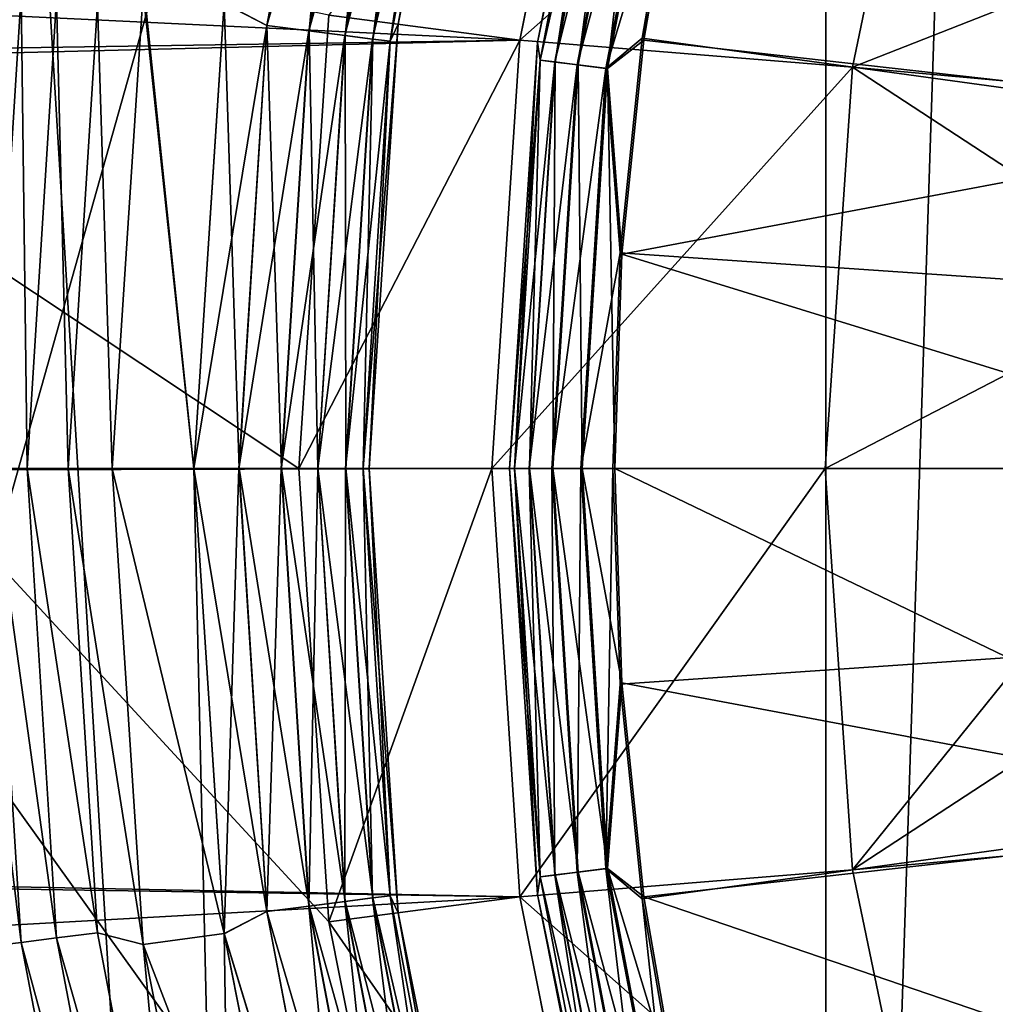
# Model space of a CAD drawing. Header units: millimetres. Extents: x -100 to 100, y -64 to 136.
# Tile 417 of 530: x -10.7 to -7.92, y 66.47 to 69.28. Entities that reach past the tile are written whole.
import ezdxf

# ---------------------------------------------------------------- set-up
doc = ezdxf.new("R2010")
doc.units = ezdxf.units.MM
doc.header["$LTSCALE"] = 159.143519
for name, color, linetype in [('275', 7, 'CONTINUOUS'), ('277', 7, 'CONTINUOUS'), ('278', 7, 'CONTINUOUS'), ('279', 7, 'CONTINUOUS'), ('286', 7, 'CONTINUOUS'), ('287', 7, 'CONTINUOUS'), ('288', 7, 'CONTINUOUS'), ('291', 7, 'CONTINUOUS'), ('292', 7, 'CONTINUOUS'), ('371', 7, 'CONTINUOUS'), ('375', 7, 'CONTINUOUS'), ('376', 7, 'CONTINUOUS'), ('380', 7, 'CONTINUOUS'), ('387', 7, 'CONTINUOUS'), ('388', 7, 'CONTINUOUS'), ('389', 7, 'CONTINUOUS'), ('390', 7, 'CONTINUOUS'), ('391', 7, 'CONTINUOUS'), ('392', 7, 'CONTINUOUS'), ('407', 7, 'CONTINUOUS'), ('412', 7, 'CONTINUOUS'), ('413', 7, 'CONTINUOUS'), ('418', 7, 'CONTINUOUS'), ('419', 7, 'CONTINUOUS'), ('446', 7, 'CONTINUOUS'), ('447', 7, 'CONTINUOUS'), ('448', 7, 'CONTINUOUS'), ('451', 7, 'CONTINUOUS'), ('452', 7, 'CONTINUOUS'), ('460', 7, 'CONTINUOUS'), ('461', 7, 'CONTINUOUS'), ('462', 7, 'CONTINUOUS'), ('463', 7, 'CONTINUOUS')]:
    doc.layers.add(name, color=color, linetype=linetype)

msp = doc.modelspace()

# ---------------------------------------------------------------- linework, layer by layer
at = {"layer": '275', "color": 7, "linetype": 'CONTINUOUS', "true_color": 0xffe664}
for points in [[(-12.7593, 66.0997, 28.2), (-8.0253, 57.9003, 28.2), (-12.7593, 69.9003, 28.2), (-12.7593, 66.0997, 28.2)], [(-12.7593, 69.9003, 28.2), (-8.0253, 57.9003, 28.2), (-9.5626, 65.4376, 28.2), (-12.7593, 69.9003, 28.2)], [(-9.9, 68, 28.2), (-12.7593, 69.9003, 28.2), (-9.8153, 66.7077, 28.2), (-9.9, 68, 28.2)], [(-12.7593, 69.9003, 28.2), (-9.9, 68, 28.2), (-9.8153, 69.2923, 28.2), (-12.7593, 69.9003, 28.2)], [(-9.8153, 66.7077, 28.2), (-12.7593, 69.9003, 28.2), (-9.5626, 65.4376, 28.2), (-9.8153, 66.7077, 28.2)]]:
    msp.add_3dface(points, dxfattribs=at)
at = {"layer": '277', "color": 7, "linetype": 'CONTINUOUS', "true_color": 0xffe664}
for points in [[(-9.0314, 70.42, 26.2), (-9.8153, 69.2923, 26.2), (-9.27, 69.2204, 26.2), (-9.0314, 70.42, 26.2)], [(-9.8153, 69.2923, 26.2), (-9.9, 68, 26.2), (-9.27, 69.2204, 26.2), (-9.8153, 69.2923, 26.2)], [(-9.9, 68, 26.2), (-9.35, 68, 26.2), (-9.27, 69.2204, 26.2), (-9.9, 68, 26.2)], [(-9.9, 68, 26.2), (-9.8153, 66.7077, 26.2), (-9.35, 68, 26.2), (-9.9, 68, 26.2)], [(-9.35, 68, 26.2), (-9.8153, 66.7077, 26.2), (-9.27, 66.7796, 26.2), (-9.35, 68, 26.2)], [(-9.27, 66.7796, 26.2), (-9.8153, 66.7077, 26.2), (-9.0314, 65.58, 26.2), (-9.27, 66.7796, 26.2)], [(-9.8153, 66.7077, 26.2), (-9.5626, 65.4376, 26.2), (-9.0314, 65.58, 26.2), (-9.8153, 66.7077, 26.2)]]:
    msp.add_3dface(points, dxfattribs=at)
at = {"layer": '278', "color": 7, "linetype": 'CONTINUOUS', "true_color": 0xffe664}
for points in [[(-9.8153, 69.2923, 28.2), (-9.9, 68, 28.2), (-9.8153, 69.2923, 26.2), (-9.8153, 69.2923, 28.2)], [(-9.9, 68, 28.2), (-9.9, 68, 26.2), (-9.8153, 69.2923, 26.2), (-9.9, 68, 28.2)]]:
    msp.add_3dface(points, dxfattribs=at)
at = {"layer": '279', "color": 7, "linetype": 'CONTINUOUS', "true_color": 0xffe664}
for points in [[(-9.9, 68, 28.2), (-9.8153, 66.7077, 28.2), (-9.9, 68, 26.2), (-9.9, 68, 28.2)], [(-9.9, 68, 26.2), (-9.8153, 66.7077, 28.2), (-9.8153, 66.7077, 26.2), (-9.9, 68, 26.2)], [(-9.8153, 66.7077, 28.2), (-9.5626, 65.4376, 28.2), (-9.8153, 66.7077, 26.2), (-9.8153, 66.7077, 28.2)], [(-9.5626, 65.4376, 28.2), (-9.5626, 65.4376, 26.2), (-9.8153, 66.7077, 26.2), (-9.5626, 65.4376, 28.2)]]:
    msp.add_3dface(points, dxfattribs=at)
at = {"layer": '286', "color": 7, "linetype": 'CONTINUOUS', "true_color": 0xaaaaaa}
for points in [[(-9.0314, 70.42, 59.2), (-9.0314, 70.4199, 36.7427), (-9.27, 69.2205, 59.2), (-9.0314, 70.42, 59.2)], [(-9.0314, 70.4199, 36.7427), (-9.27, 69.2204, 36.7427), (-9.27, 69.2205, 59.2), (-9.0314, 70.4199, 36.7427)], [(-9.27, 69.2204, 36.7427), (-9.35, 68, 36.7427), (-9.27, 69.2205, 59.2), (-9.27, 69.2204, 36.7427)], [(-9.27, 69.2205, 59.2), (-9.35, 68, 36.7427), (-9.35, 68, 59.2), (-9.27, 69.2205, 59.2)]]:
    msp.add_3dface(points, dxfattribs=at)
at = {"layer": '287', "color": 7, "linetype": 'CONTINUOUS', "true_color": 0xaaaaaa}
for points in [[(-9.0314, 70.42, 59.2), (-9.27, 69.2205, 59.2), (-8.0885, 70.2664, 59.2), (-9.0314, 70.42, 59.2)], [(-8.0885, 70.2664, 59.2), (-9.27, 69.2205, 59.2), (-8.3218, 69.1438, 59.2), (-8.0885, 70.2664, 59.2)], [(-9.27, 69.2205, 59.2), (-9.35, 68, 59.2), (-8.3218, 69.1438, 59.2), (-9.27, 69.2205, 59.2)], [(-9.35, 68, 59.2), (-8.4, 68, 59.2), (-8.3218, 69.1438, 59.2), (-9.35, 68, 59.2)], [(-9.35, 68, 59.2), (-9.27, 66.7795, 59.2), (-8.4, 68, 59.2), (-9.35, 68, 59.2)], [(-8.4, 68, 59.2), (-9.27, 66.7795, 59.2), (-8.3218, 66.8562, 59.2), (-8.4, 68, 59.2)], [(-8.3218, 66.8562, 59.2), (-9.27, 66.7795, 59.2), (-8.0885, 65.7336, 59.2), (-8.3218, 66.8562, 59.2)], [(-9.27, 66.7795, 59.2), (-9.0314, 65.58, 59.2), (-8.0885, 65.7336, 59.2), (-9.27, 66.7795, 59.2)]]:
    msp.add_3dface(points, dxfattribs=at)
at = {"layer": '288', "color": 7, "linetype": 'CONTINUOUS', "true_color": 0xaaaaaa}
for points in [[(-9.35, 68, 59.2), (-9.35, 68, 36.7427), (-9.27, 66.7796, 36.7427), (-9.35, 68, 59.2)], [(-9.27, 66.7795, 59.2), (-9.35, 68, 59.2), (-9.27, 66.7796, 36.7427), (-9.27, 66.7795, 59.2)], [(-9.0314, 65.5801, 36.7427), (-9.27, 66.7795, 59.2), (-9.27, 66.7796, 36.7427), (-9.0314, 65.5801, 36.7427)], [(-9.0314, 65.58, 59.2), (-9.27, 66.7795, 59.2), (-9.0314, 65.5801, 36.7427), (-9.0314, 65.58, 59.2)]]:
    msp.add_3dface(points, dxfattribs=at)
at = {"layer": '291', "color": 7, "linetype": 'CONTINUOUS', "true_color": 0xaaaaaa}
for points in [[(-8.4, 68, 59.2), (-8.3218, 66.8562, 59.2), (-7.4, 68, 58.2), (-8.4, 68, 59.2)], [(-7.4, 68, 58.2), (-8.3218, 66.8562, 59.2), (-7.3811, 67.4722, 58.2), (-7.4, 68, 58.2)], [(-8.3218, 66.8562, 59.2), (-7.3247, 66.9468, 58.2), (-7.3811, 67.4722, 58.2), (-8.3218, 66.8562, 59.2)], [(-8.3218, 66.8562, 59.2), (-8.0885, 65.7336, 59.2), (-7.3247, 66.9468, 58.2), (-8.3218, 66.8562, 59.2)], [(-8.0885, 65.7336, 59.2), (-7.2309, 66.4271, 58.2), (-7.3247, 66.9468, 58.2), (-8.0885, 65.7336, 59.2)]]:
    msp.add_3dface(points, dxfattribs=at)
at = {"layer": '292', "color": 7, "linetype": 'CONTINUOUS', "true_color": 0xaaaaaa}
for points in [[(-8.0885, 70.2664, 59.2), (-8.3218, 69.1438, 59.2), (-7.2309, 69.5729, 58.2), (-8.0885, 70.2664, 59.2)], [(-8.3218, 69.1438, 59.2), (-7.3247, 69.0532, 58.2), (-7.2309, 69.5729, 58.2), (-8.3218, 69.1438, 59.2)], [(-8.3218, 69.1438, 59.2), (-8.4, 68, 59.2), (-7.3811, 68.5278, 58.2), (-8.3218, 69.1438, 59.2)], [(-8.3218, 69.1438, 59.2), (-7.3811, 68.5278, 58.2), (-7.3247, 69.0532, 58.2), (-8.3218, 69.1438, 59.2)], [(-8.4, 68, 59.2), (-7.4, 68, 58.2), (-7.3811, 68.5278, 58.2), (-8.4, 68, 59.2)]]:
    msp.add_3dface(points, dxfattribs=at)
at = {"layer": '371', "color": 7, "linetype": 'CONTINUOUS', "true_color": 0x323232}
for points in [[(-10.4324, 68, 39.7), (-10.3439, 69.3564, 39.7), (-10.2, 68, 39.7), (-10.4324, 68, 39.7)], [(-10.2, 68, 39.7), (-10.3439, 69.3564, 39.7), (-10.1135, 69.3255, 39.7), (-10.2, 68, 39.7)], [(-10.3439, 66.6436, 39.7), (-10.4324, 68, 39.7), (-10.1135, 66.6745, 39.7), (-10.3439, 66.6436, 39.7)], [(-10.1135, 66.6745, 39.7), (-10.4324, 68, 39.7), (-10.2, 68, 39.7), (-10.1135, 66.6745, 39.7)], [(-9.8538, 65.3652, 39.7), (-10.3439, 66.6436, 39.7), (-10.1135, 66.6745, 39.7), (-9.8538, 65.3652, 39.7)], [(-10.0781, 65.3044, 39.7), (-10.3439, 66.6436, 39.7), (-9.8538, 65.3652, 39.7), (-10.0781, 65.3044, 39.7)]]:
    msp.add_3dface(points, dxfattribs=at)
at = {"layer": '375', "color": 7, "linetype": 'CONTINUOUS', "true_color": 0x323232}
for points in [[(-9.995, 59.15, 47.7), (-10.9891, 75.5804, 47.7), (-10.9891, 60.4196, 47.7), (-9.995, 59.15, 47.7)], [(-10.9891, 75.5804, 47.7), (-9.995, 59.15, 47.7), (-10.2, 68, 47.7), (-10.9891, 75.5804, 47.7)], [(-10.1134, 69.3261, 47.7), (-10.9891, 75.5804, 47.7), (-10.2, 68, 47.7), (-10.1134, 69.3261, 47.7)], [(-10.2, 68, 47.7), (-9.995, 59.15, 47.7), (-10.1134, 66.6739, 47.7), (-10.2, 68, 47.7)], [(-10.1134, 66.6739, 47.7), (-9.995, 59.15, 47.7), (-9.8536, 65.3645, 47.7), (-10.1134, 66.6739, 47.7)]]:
    msp.add_3dface(points, dxfattribs=at)
at = {"layer": '376', "color": 7, "linetype": 'CONTINUOUS', "true_color": 0x323232}
for points in [[(-9.617, 69.2661, 40.2), (-9.3695, 70.5105, 40.2), (-9.617, 69.2661, 47.2), (-9.617, 69.2661, 40.2)], [(-9.617, 69.2661, 47.2), (-9.3695, 70.5105, 40.2), (-9.3695, 70.5105, 47.2), (-9.617, 69.2661, 47.2)], [(-9.7, 68, 40.2), (-9.617, 69.2661, 40.2), (-9.7, 68, 47.2), (-9.7, 68, 40.2)], [(-9.7, 68, 47.2), (-9.617, 69.2661, 40.2), (-9.617, 69.2661, 47.2), (-9.7, 68, 47.2)]]:
    msp.add_3dface(points, dxfattribs=at)
at = {"layer": '380', "color": 7, "linetype": 'CONTINUOUS', "true_color": 0x323232}
for points in [[(-9.7, 68, 40.2), (-9.7, 68, 47.2), (-9.617, 66.7339, 47.2), (-9.7, 68, 40.2)], [(-9.617, 66.7339, 40.2), (-9.7, 68, 40.2), (-9.617, 66.7339, 47.2), (-9.617, 66.7339, 40.2)], [(-9.3695, 65.4895, 40.2), (-9.617, 66.7339, 40.2), (-9.3695, 65.4895, 47.2), (-9.3695, 65.4895, 40.2)], [(-9.3695, 65.4895, 47.2), (-9.617, 66.7339, 40.2), (-9.617, 66.7339, 47.2), (-9.3695, 65.4895, 47.2)]]:
    msp.add_3dface(points, dxfattribs=at)
at = {"layer": '387', "color": 7, "linetype": 'CONTINUOUS', "true_color": 0x323232}
for points in [[(-10.777, 68, 39.8378), (-10.7714, 69.3607, 39.9359), (-10.6921, 69.3507, 39.8378), (-10.777, 68, 39.8378)], [(-10.777, 68, 39.8378), (-10.6921, 69.3507, 39.8378), (-10.675, 68, 39.7628), (-10.777, 68, 39.8378)], [(-10.675, 68, 39.7628), (-10.6921, 69.3507, 39.8378), (-10.5909, 69.3379, 39.7628), (-10.675, 68, 39.7628)], [(-10.3439, 69.3564, 39.7), (-10.4324, 68, 39.7), (-10.4742, 69.3232, 39.7159), (-10.3439, 69.3564, 39.7)], [(-10.675, 68, 39.7628), (-10.5909, 69.3379, 39.7628), (-10.5575, 68, 39.7159), (-10.675, 68, 39.7628)], [(-10.5575, 68, 39.7159), (-10.5909, 69.3379, 39.7628), (-10.4742, 69.3232, 39.7159), (-10.5575, 68, 39.7159)], [(-10.4324, 68, 39.7), (-10.5575, 68, 39.7159), (-10.4742, 69.3232, 39.7159), (-10.4324, 68, 39.7)]]:
    msp.add_3dface(points, dxfattribs=at)
at = {"layer": '388', "color": 7, "linetype": 'CONTINUOUS', "true_color": 0x323232}
for points in [[(-10.857, 68, 39.9359), (-10.777, 68, 39.8378), (-10.6921, 66.6493, 39.8378), (-10.857, 68, 39.9359)], [(-10.7714, 66.6393, 39.9359), (-10.857, 68, 39.9359), (-10.6921, 66.6493, 39.8378), (-10.7714, 66.6393, 39.9359)], [(-10.777, 68, 39.8378), (-10.675, 68, 39.7628), (-10.5909, 66.6621, 39.7628), (-10.777, 68, 39.8378)], [(-10.6921, 66.6493, 39.8378), (-10.777, 68, 39.8378), (-10.5909, 66.6621, 39.7628), (-10.6921, 66.6493, 39.8378)], [(-10.675, 68, 39.7628), (-10.5575, 68, 39.7159), (-10.4742, 66.6768, 39.7159), (-10.675, 68, 39.7628)], [(-10.5909, 66.6621, 39.7628), (-10.675, 68, 39.7628), (-10.4742, 66.6768, 39.7159), (-10.5909, 66.6621, 39.7628)], [(-10.4324, 68, 39.7), (-10.3439, 66.6436, 39.7), (-10.5575, 68, 39.7159), (-10.4324, 68, 39.7)], [(-10.5575, 68, 39.7159), (-10.3439, 66.6436, 39.7), (-10.4742, 66.6768, 39.7159), (-10.5575, 68, 39.7159)], [(-10.3397, 65.3452, 39.7628), (-10.6921, 66.6493, 39.8378), (-10.5909, 66.6621, 39.7628), (-10.3397, 65.3452, 39.7628)], [(-10.2258, 65.3745, 39.7159), (-10.5909, 66.6621, 39.7628), (-10.4742, 66.6768, 39.7159), (-10.2258, 65.3745, 39.7159)], [(-10.3397, 65.3452, 39.7628), (-10.5909, 66.6621, 39.7628), (-10.2258, 65.3745, 39.7159), (-10.3397, 65.3452, 39.7628)], [(-10.3439, 66.6436, 39.7), (-10.2258, 65.3745, 39.7159), (-10.4742, 66.6768, 39.7159), (-10.3439, 66.6436, 39.7)], [(-10.5159, 65.3, 39.9359), (-10.8163, 66.576, 40.0509), (-10.7714, 66.6393, 39.9359), (-10.5159, 65.3, 39.9359)], [(-10.4385, 65.3199, 39.8378), (-10.7714, 66.6393, 39.9359), (-10.6921, 66.6493, 39.8378), (-10.4385, 65.3199, 39.8378)], [(-10.5159, 65.3, 39.9359), (-10.7714, 66.6393, 39.9359), (-10.4385, 65.3199, 39.8378), (-10.5159, 65.3, 39.9359)], [(-10.4385, 65.3199, 39.8378), (-10.6921, 66.6493, 39.8378), (-10.3397, 65.3452, 39.7628), (-10.4385, 65.3199, 39.8378)], [(-10.3439, 66.6436, 39.7), (-10.0781, 65.3044, 39.7), (-10.2258, 65.3745, 39.7159), (-10.3439, 66.6436, 39.7)], [(-10.7, 65.8716, 40.0509), (-10.8163, 66.576, 40.0509), (-10.5159, 65.3, 39.9359), (-10.7, 65.8716, 40.0509)]]:
    msp.add_3dface(points, dxfattribs=at)
at = {"layer": '389', "color": 7, "linetype": 'CONTINUOUS', "true_color": 0x323232}
for points in [[(-10.2, 68, 47.7), (-10.1134, 66.6739, 47.7), (-10.0711, 68, 47.6831), (-10.2, 68, 47.7)], [(-10.1134, 66.6739, 47.7), (-9.9917, 66.7378, 47.6831), (-10.0711, 68, 47.6831), (-10.1134, 66.6739, 47.7)], [(-9.9917, 66.7378, 47.6831), (-9.9503, 68, 47.6332), (-10.0711, 68, 47.6831), (-9.9917, 66.7378, 47.6831)], [(-9.8719, 66.7529, 47.6332), (-9.9503, 68, 47.6332), (-9.9917, 66.7378, 47.6831), (-9.8719, 66.7529, 47.6332)], [(-9.8719, 66.7529, 47.6332), (-9.8466, 68, 47.5537), (-9.9503, 68, 47.6332), (-9.8719, 66.7529, 47.6332)], [(-9.769, 66.7659, 47.5537), (-9.8466, 68, 47.5537), (-9.8719, 66.7529, 47.6332), (-9.769, 66.7659, 47.5537)], [(-9.769, 66.7659, 47.5537), (-9.7671, 68, 47.4501), (-9.8466, 68, 47.5537), (-9.769, 66.7659, 47.5537)], [(-9.69, 66.7759, 47.4501), (-9.7671, 68, 47.4501), (-9.769, 66.7659, 47.5537), (-9.69, 66.7759, 47.4501)], [(-9.69, 66.7759, 47.4501), (-9.717, 68, 47.3294), (-9.7671, 68, 47.4501), (-9.69, 66.7759, 47.4501)], [(-9.6404, 66.7821, 47.3294), (-9.7, 68, 47.2), (-9.717, 68, 47.3294), (-9.6404, 66.7821, 47.3294)], [(-9.6404, 66.7821, 47.3294), (-9.717, 68, 47.3294), (-9.69, 66.7759, 47.4501), (-9.6404, 66.7821, 47.3294)], [(-9.617, 66.7339, 47.2), (-9.7, 68, 47.2), (-9.6404, 66.7821, 47.3294), (-9.617, 66.7339, 47.2)], [(-9.6377, 65.5255, 47.6332), (-9.769, 66.7659, 47.5537), (-9.8719, 66.7529, 47.6332), (-9.6377, 65.5255, 47.6332)], [(-9.5373, 65.5512, 47.5537), (-9.69, 66.7759, 47.4501), (-9.769, 66.7659, 47.5537), (-9.5373, 65.5512, 47.5537)], [(-9.5373, 65.5512, 47.5537), (-9.769, 66.7659, 47.5537), (-9.6377, 65.5255, 47.6332), (-9.5373, 65.5512, 47.5537)], [(-9.4602, 65.571, 47.4501), (-9.6404, 66.7821, 47.3294), (-9.69, 66.7759, 47.4501), (-9.4602, 65.571, 47.4501)], [(-9.4602, 65.571, 47.4501), (-9.69, 66.7759, 47.4501), (-9.5373, 65.5512, 47.5537), (-9.4602, 65.571, 47.4501)], [(-9.4118, 65.5835, 47.3294), (-9.617, 66.7339, 47.2), (-9.6404, 66.7821, 47.3294), (-9.4118, 65.5835, 47.3294)], [(-9.4118, 65.5835, 47.3294), (-9.6404, 66.7821, 47.3294), (-9.4602, 65.571, 47.4501), (-9.4118, 65.5835, 47.3294)], [(-10.1134, 66.6739, 47.7), (-9.7547, 65.4954, 47.6831), (-9.9917, 66.7378, 47.6831), (-10.1134, 66.6739, 47.7)], [(-9.7547, 65.4954, 47.6831), (-9.8719, 66.7529, 47.6332), (-9.9917, 66.7378, 47.6831), (-9.7547, 65.4954, 47.6831)], [(-9.6377, 65.5255, 47.6332), (-9.8719, 66.7529, 47.6332), (-9.7547, 65.4954, 47.6831), (-9.6377, 65.5255, 47.6332)], [(-9.3695, 65.4895, 47.2), (-9.617, 66.7339, 47.2), (-9.4118, 65.5835, 47.3294), (-9.3695, 65.4895, 47.2)], [(-10.1134, 66.6739, 47.7), (-9.8536, 65.3645, 47.7), (-9.7547, 65.4954, 47.6831), (-10.1134, 66.6739, 47.7)]]:
    msp.add_3dface(points, dxfattribs=at)
at = {"layer": '390', "color": 7, "linetype": 'CONTINUOUS', "true_color": 0x323232}
for points in [[(-10.1134, 69.3261, 47.7), (-9.9917, 69.2622, 47.6831), (-9.7547, 70.5046, 47.6831), (-10.1134, 69.3261, 47.7)], [(-9.9917, 69.2622, 47.6831), (-9.6377, 70.4745, 47.6332), (-9.7547, 70.5046, 47.6831), (-9.9917, 69.2622, 47.6831)], [(-9.617, 69.2661, 47.2), (-9.3695, 70.5105, 47.2), (-9.4118, 70.4165, 47.3294), (-9.617, 69.2661, 47.2)], [(-9.8719, 69.2471, 47.6332), (-9.6377, 70.4745, 47.6332), (-9.9917, 69.2622, 47.6831), (-9.8719, 69.2471, 47.6332)], [(-9.8719, 69.2471, 47.6332), (-9.5373, 70.4488, 47.5537), (-9.6377, 70.4745, 47.6332), (-9.8719, 69.2471, 47.6332)], [(-9.769, 69.2341, 47.5537), (-9.5373, 70.4488, 47.5537), (-9.8719, 69.2471, 47.6332), (-9.769, 69.2341, 47.5537)], [(-9.769, 69.2341, 47.5537), (-9.4602, 70.429, 47.4501), (-9.5373, 70.4488, 47.5537), (-9.769, 69.2341, 47.5537)], [(-9.69, 69.2241, 47.4501), (-9.4602, 70.429, 47.4501), (-9.769, 69.2341, 47.5537), (-9.69, 69.2241, 47.4501)], [(-9.69, 69.2241, 47.4501), (-9.4118, 70.4165, 47.3294), (-9.4602, 70.429, 47.4501), (-9.69, 69.2241, 47.4501)], [(-9.6404, 69.2179, 47.3294), (-9.4118, 70.4165, 47.3294), (-9.69, 69.2241, 47.4501), (-9.6404, 69.2179, 47.3294)], [(-9.6404, 69.2179, 47.3294), (-9.617, 69.2661, 47.2), (-9.4118, 70.4165, 47.3294), (-9.6404, 69.2179, 47.3294)], [(-10.1134, 69.3261, 47.7), (-10.2, 68, 47.7), (-9.9917, 69.2622, 47.6831), (-10.1134, 69.3261, 47.7)], [(-10.2, 68, 47.7), (-10.0711, 68, 47.6831), (-9.9917, 69.2622, 47.6831), (-10.2, 68, 47.7)], [(-10.0711, 68, 47.6831), (-9.8719, 69.2471, 47.6332), (-9.9917, 69.2622, 47.6831), (-10.0711, 68, 47.6831)], [(-9.7, 68, 47.2), (-9.617, 69.2661, 47.2), (-9.717, 68, 47.3294), (-9.7, 68, 47.2)], [(-9.717, 68, 47.3294), (-9.617, 69.2661, 47.2), (-9.6404, 69.2179, 47.3294), (-9.717, 68, 47.3294)], [(-10.0711, 68, 47.6831), (-9.9503, 68, 47.6332), (-9.8719, 69.2471, 47.6332), (-10.0711, 68, 47.6831)], [(-9.9503, 68, 47.6332), (-9.769, 69.2341, 47.5537), (-9.8719, 69.2471, 47.6332), (-9.9503, 68, 47.6332)], [(-9.9503, 68, 47.6332), (-9.8466, 68, 47.5537), (-9.769, 69.2341, 47.5537), (-9.9503, 68, 47.6332)], [(-9.8466, 68, 47.5537), (-9.69, 69.2241, 47.4501), (-9.769, 69.2341, 47.5537), (-9.8466, 68, 47.5537)], [(-9.8466, 68, 47.5537), (-9.7671, 68, 47.4501), (-9.69, 69.2241, 47.4501), (-9.8466, 68, 47.5537)], [(-9.7671, 68, 47.4501), (-9.6404, 69.2179, 47.3294), (-9.69, 69.2241, 47.4501), (-9.7671, 68, 47.4501)], [(-9.7671, 68, 47.4501), (-9.717, 68, 47.3294), (-9.6404, 69.2179, 47.3294), (-9.7671, 68, 47.4501)]]:
    msp.add_3dface(points, dxfattribs=at)
at = {"layer": '391', "color": 7, "linetype": 'CONTINUOUS', "true_color": 0x323232}
for points in [[(-10.1135, 66.6745, 39.7), (-10.2, 68, 39.7), (-9.9912, 66.7378, 39.717), (-10.1135, 66.6745, 39.7)], [(-9.9912, 66.7378, 39.717), (-10.2, 68, 39.7), (-10.0706, 68, 39.717), (-9.9912, 66.7378, 39.717)], [(-9.9912, 66.7378, 39.717), (-10.0706, 68, 39.717), (-9.8714, 66.7529, 39.7671), (-9.9912, 66.7378, 39.717)], [(-9.8714, 66.7529, 39.7671), (-10.0706, 68, 39.717), (-9.9499, 68, 39.7671), (-9.8714, 66.7529, 39.7671)], [(-9.8714, 66.7529, 39.7671), (-9.9499, 68, 39.7671), (-9.7686, 66.7659, 39.8466), (-9.8714, 66.7529, 39.7671)], [(-9.7686, 66.7659, 39.8466), (-9.9499, 68, 39.7671), (-9.8463, 68, 39.8466), (-9.7686, 66.7659, 39.8466)], [(-9.7686, 66.7659, 39.8466), (-9.8463, 68, 39.8466), (-9.6898, 66.7759, 39.9503), (-9.7686, 66.7659, 39.8466)], [(-9.6898, 66.7759, 39.9503), (-9.8463, 68, 39.8466), (-9.7668, 68, 39.9503), (-9.6898, 66.7759, 39.9503)], [(-9.6898, 66.7759, 39.9503), (-9.7668, 68, 39.9503), (-9.6403, 66.7821, 40.0711), (-9.6898, 66.7759, 39.9503)], [(-9.6403, 66.7821, 40.0711), (-9.7668, 68, 39.9503), (-9.7169, 68, 40.0711), (-9.6403, 66.7821, 40.0711)], [(-9.7, 68, 40.2), (-9.617, 66.7339, 40.2), (-9.7169, 68, 40.0711), (-9.7, 68, 40.2)], [(-9.617, 66.7339, 40.2), (-9.6403, 66.7821, 40.0711), (-9.7169, 68, 40.0711), (-9.617, 66.7339, 40.2)], [(-9.5369, 65.5513, 39.8466), (-9.8714, 66.7529, 39.7671), (-9.7686, 66.7659, 39.8466), (-9.5369, 65.5513, 39.8466)], [(-9.4599, 65.5711, 39.9503), (-9.7686, 66.7659, 39.8466), (-9.6898, 66.7759, 39.9503), (-9.4599, 65.5711, 39.9503)], [(-9.5369, 65.5513, 39.8466), (-9.7686, 66.7659, 39.8466), (-9.4599, 65.5711, 39.9503), (-9.5369, 65.5513, 39.8466)], [(-9.4116, 65.5835, 40.0711), (-9.6898, 66.7759, 39.9503), (-9.6403, 66.7821, 40.0711), (-9.4116, 65.5835, 40.0711)], [(-9.4599, 65.5711, 39.9503), (-9.6898, 66.7759, 39.9503), (-9.4116, 65.5835, 40.0711), (-9.4599, 65.5711, 39.9503)], [(-9.617, 66.7339, 40.2), (-9.4116, 65.5835, 40.0711), (-9.6403, 66.7821, 40.0711), (-9.617, 66.7339, 40.2)], [(-9.7542, 65.4955, 39.717), (-10.1135, 66.6745, 39.7), (-9.9912, 66.7378, 39.717), (-9.7542, 65.4955, 39.717)], [(-9.6373, 65.5256, 39.7671), (-9.9912, 66.7378, 39.717), (-9.8714, 66.7529, 39.7671), (-9.6373, 65.5256, 39.7671)], [(-9.7542, 65.4955, 39.717), (-9.9912, 66.7378, 39.717), (-9.6373, 65.5256, 39.7671), (-9.7542, 65.4955, 39.717)], [(-9.6373, 65.5256, 39.7671), (-9.8714, 66.7529, 39.7671), (-9.5369, 65.5513, 39.8466), (-9.6373, 65.5256, 39.7671)], [(-9.617, 66.7339, 40.2), (-9.3695, 65.4895, 40.2), (-9.4116, 65.5835, 40.0711), (-9.617, 66.7339, 40.2)], [(-9.8538, 65.3652, 39.7), (-10.1135, 66.6745, 39.7), (-9.7542, 65.4955, 39.717), (-9.8538, 65.3652, 39.7)]]:
    msp.add_3dface(points, dxfattribs=at)
at = {"layer": '392', "color": 7, "linetype": 'CONTINUOUS', "true_color": 0x323232}
for points in [[(-9.9912, 69.2622, 39.717), (-10.1135, 69.3255, 39.7), (-9.7542, 70.5045, 39.717), (-9.9912, 69.2622, 39.717)], [(-9.9912, 69.2622, 39.717), (-9.7542, 70.5045, 39.717), (-9.8714, 69.2471, 39.7671), (-9.9912, 69.2622, 39.717)], [(-9.8714, 69.2471, 39.7671), (-9.7542, 70.5045, 39.717), (-9.6373, 70.4744, 39.7671), (-9.8714, 69.2471, 39.7671)], [(-9.3695, 70.5105, 40.2), (-9.617, 69.2661, 40.2), (-9.4116, 70.4165, 40.0711), (-9.3695, 70.5105, 40.2)], [(-9.8714, 69.2471, 39.7671), (-9.6373, 70.4744, 39.7671), (-9.7686, 69.2341, 39.8466), (-9.8714, 69.2471, 39.7671)], [(-9.7686, 69.2341, 39.8466), (-9.6373, 70.4744, 39.7671), (-9.5369, 70.4487, 39.8466), (-9.7686, 69.2341, 39.8466)], [(-9.7686, 69.2341, 39.8466), (-9.5369, 70.4487, 39.8466), (-9.6898, 69.2241, 39.9503), (-9.7686, 69.2341, 39.8466)], [(-9.6898, 69.2241, 39.9503), (-9.5369, 70.4487, 39.8466), (-9.4599, 70.4289, 39.9503), (-9.6898, 69.2241, 39.9503)], [(-9.6898, 69.2241, 39.9503), (-9.4599, 70.4289, 39.9503), (-9.6403, 69.2179, 40.0711), (-9.6898, 69.2241, 39.9503)], [(-9.6403, 69.2179, 40.0711), (-9.4599, 70.4289, 39.9503), (-9.4116, 70.4165, 40.0711), (-9.6403, 69.2179, 40.0711)], [(-9.617, 69.2661, 40.2), (-9.6403, 69.2179, 40.0711), (-9.4116, 70.4165, 40.0711), (-9.617, 69.2661, 40.2)], [(-10.2, 68, 39.7), (-10.1135, 69.3255, 39.7), (-10.0706, 68, 39.717), (-10.2, 68, 39.7)], [(-10.0706, 68, 39.717), (-10.1135, 69.3255, 39.7), (-9.9912, 69.2622, 39.717), (-10.0706, 68, 39.717)], [(-9.9499, 68, 39.7671), (-10.0706, 68, 39.717), (-9.9912, 69.2622, 39.717), (-9.9499, 68, 39.7671)], [(-9.9499, 68, 39.7671), (-9.9912, 69.2622, 39.717), (-9.8714, 69.2471, 39.7671), (-9.9499, 68, 39.7671)], [(-9.617, 69.2661, 40.2), (-9.7, 68, 40.2), (-9.6403, 69.2179, 40.0711), (-9.617, 69.2661, 40.2)], [(-9.8463, 68, 39.8466), (-9.9499, 68, 39.7671), (-9.8714, 69.2471, 39.7671), (-9.8463, 68, 39.8466)], [(-9.8463, 68, 39.8466), (-9.8714, 69.2471, 39.7671), (-9.7686, 69.2341, 39.8466), (-9.8463, 68, 39.8466)], [(-9.7668, 68, 39.9503), (-9.8463, 68, 39.8466), (-9.7686, 69.2341, 39.8466), (-9.7668, 68, 39.9503)], [(-9.7668, 68, 39.9503), (-9.7686, 69.2341, 39.8466), (-9.6898, 69.2241, 39.9503), (-9.7668, 68, 39.9503)], [(-9.7169, 68, 40.0711), (-9.7668, 68, 39.9503), (-9.6898, 69.2241, 39.9503), (-9.7169, 68, 40.0711)], [(-9.7169, 68, 40.0711), (-9.6898, 69.2241, 39.9503), (-9.6403, 69.2179, 40.0711), (-9.7169, 68, 40.0711)], [(-9.7, 68, 40.2), (-9.7169, 68, 40.0711), (-9.6403, 69.2179, 40.0711), (-9.7, 68, 40.2)]]:
    msp.add_3dface(points, dxfattribs=at)
at = {"layer": '407', "color": 7, "linetype": 'CONTINUOUS'}
for points in [[(-92.0286, 68.0024, 36.7), (-90.0783, 73.1116, 36.7), (-9.27, 69.2204, 36.7), (-92.0286, 68.0024, 36.7)], [(-9.27, 69.2204, 36.7), (-90.0783, 73.1116, 36.7), (-9.0314, 70.4199, 36.7), (-9.27, 69.2204, 36.7)], [(-9.35, 68, 36.7), (-92.0286, 68.0024, 36.7), (-9.27, 69.2204, 36.7), (-9.35, 68, 36.7)], [(-93.6895, 62.7912, 36.7), (-92.0286, 68.0024, 36.7), (-8.0973, 63.325, 36.7), (-93.6895, 62.7912, 36.7)], [(-92.0286, 68.0024, 36.7), (-9.35, 68, 36.7), (-9.27, 66.7796, 36.7), (-92.0286, 68.0024, 36.7)], [(-8.0973, 63.325, 36.7), (-92.0286, 68.0024, 36.7), (-8.6383, 64.4219, 36.7), (-8.0973, 63.325, 36.7)], [(-8.6383, 64.4219, 36.7), (-92.0286, 68.0024, 36.7), (-9.0314, 65.5801, 36.7), (-8.6383, 64.4219, 36.7)], [(-9.0314, 65.5801, 36.7), (-92.0286, 68.0024, 36.7), (-9.27, 66.7796, 36.7), (-9.0314, 65.5801, 36.7)]]:
    msp.add_3dface(points, dxfattribs=at)
at = {"layer": '412', "linetype": 'CONTINUOUS'}
for points in [[(-8.6383, 71.5781, 36.7427), (-62.7868, 72.05, 36.7427), (-65.0233, 67.8659, 36.7427), (-8.6383, 71.5781, 36.7427)], [(-9.0314, 70.4199, 36.7427), (-8.6383, 71.5781, 36.7427), (-65.0233, 67.8659, 36.7427), (-9.0314, 70.4199, 36.7427)], [(-9.27, 69.2204, 36.7427), (-9.0314, 70.4199, 36.7427), (-65.0233, 67.8659, 36.7427), (-9.27, 69.2204, 36.7427)], [(-9.35, 68, 36.7427), (-9.27, 69.2204, 36.7427), (-65.0233, 67.8659, 36.7427), (-9.35, 68, 36.7427)], [(-9.27, 66.7796, 36.7427), (-9.35, 68, 36.7427), (-65.0233, 67.8659, 36.7427), (-9.27, 66.7796, 36.7427)], [(-9.27, 66.7796, 36.7427), (-65.0233, 67.8659, 36.7427), (-66.9813, 63.5445, 36.7427), (-9.27, 66.7796, 36.7427)], [(-9.0314, 65.5801, 36.7427), (-9.27, 66.7796, 36.7427), (-66.9813, 63.5445, 36.7427), (-9.0314, 65.5801, 36.7427)]]:
    msp.add_3dface(points, dxfattribs=at)
at = {"layer": '413', "linetype": 'CONTINUOUS'}
for points in [[(-8.3979, 76.1789, -18.3), (-7.8627, 76.2053, -18.3), (-8.398, 59.8211, -18.3), (-8.3979, 76.1789, -18.3)], [(-8.398, 59.8211, -18.3), (-7.8627, 76.2053, -18.3), (-7.8596, 59.7946, -18.3), (-8.398, 59.8211, -18.3)], [(-12.9423, 75.968, -18.3), (-8.3979, 76.1789, -18.3), (-12.9423, 60.032, -18.3), (-12.9423, 75.968, -18.3)], [(-8.3979, 76.1789, -18.3), (-8.398, 59.8211, -18.3), (-12.9423, 60.032, -18.3), (-8.3979, 76.1789, -18.3)]]:
    msp.add_3dface(points, dxfattribs=at)
at = {"layer": '418', "color": 7, "linetype": 'CONTINUOUS', "true_color": 0xaaaaaa}
for points in [[(-9.0314, 70.42, 26.2), (-9.27, 69.2204, 26.2), (-9.0314, 70.4199, 36.7), (-9.0314, 70.42, 26.2)], [(-9.27, 69.2204, 26.2), (-9.27, 69.2204, 36.7), (-9.0314, 70.4199, 36.7), (-9.27, 69.2204, 26.2)], [(-9.27, 69.2204, 26.2), (-9.35, 68, 26.2), (-9.27, 69.2204, 36.7), (-9.27, 69.2204, 26.2)], [(-9.35, 68, 26.2), (-9.35, 68, 36.7), (-9.27, 69.2204, 36.7), (-9.35, 68, 26.2)]]:
    msp.add_3dface(points, dxfattribs=at)
at = {"layer": '419', "color": 7, "linetype": 'CONTINUOUS', "true_color": 0xaaaaaa}
for points in [[(-9.35, 68, 26.2), (-9.27, 66.7796, 26.2), (-9.35, 68, 36.7), (-9.35, 68, 26.2)], [(-9.35, 68, 36.7), (-9.27, 66.7796, 26.2), (-9.27, 66.7796, 36.7), (-9.35, 68, 36.7)], [(-9.27, 66.7796, 26.2), (-9.0314, 65.58, 26.2), (-9.27, 66.7796, 36.7), (-9.27, 66.7796, 26.2)], [(-9.0314, 65.58, 26.2), (-9.0314, 65.5801, 36.7), (-9.27, 66.7796, 36.7), (-9.0314, 65.58, 26.2)]]:
    msp.add_3dface(points, dxfattribs=at)
at = {"layer": '446', "color": 7, "linetype": 'CONTINUOUS', "true_color": 0xaaaaaa}
for points in [[(-6.7165, 69.9721, 67.95), (-6.9287, 68.9962, 67.95), (-8.8127, 69.8267, 67.95), (-6.7165, 69.9721, 67.95)], [(-8.8127, 69.8267, 67.95), (-6.9287, 68.9962, 67.95), (-8.9168, 69.2208, 67.95), (-8.8127, 69.8267, 67.95)], [(-8.9168, 69.2208, 67.95), (-6.9287, 68.9962, 67.95), (-8.9793, 68.6107, 67.95), (-8.9168, 69.2208, 67.95)], [(-6.9287, 68.9962, 67.95), (-7, 68, 67.95), (-8.9793, 68.6107, 67.95), (-6.9287, 68.9962, 67.95)], [(-7, 68, 67.95), (-9, 68, 67.95), (-8.9793, 68.6107, 67.95), (-7, 68, 67.95)], [(-9, 68, 67.95), (-7, 68, 67.95), (-6.9287, 67.0038, 67.95), (-9, 68, 67.95)], [(-8.9793, 67.3893, 67.95), (-9, 68, 67.95), (-6.9287, 67.0038, 67.95), (-8.9793, 67.3893, 67.95)], [(-8.9168, 66.7792, 67.95), (-8.9793, 67.3893, 67.95), (-6.9287, 67.0038, 67.95), (-8.9168, 66.7792, 67.95)], [(-6.7165, 66.0279, 67.95), (-8.9168, 66.7792, 67.95), (-6.9287, 67.0038, 67.95), (-6.7165, 66.0279, 67.95)], [(-8.8127, 66.1733, 67.95), (-8.9168, 66.7792, 67.95), (-6.7165, 66.0279, 67.95), (-8.8127, 66.1733, 67.95)]]:
    msp.add_3dface(points, dxfattribs=at)
at = {"layer": '447', "color": 7, "linetype": 'CONTINUOUS', "true_color": 0xaaaaaa}
for points in [[(-9.2204, 69.2139, 71.6552), (-8.9831, 70.407, 71.6552), (-9.2204, 69.2139, 68.25), (-9.2204, 69.2139, 71.6552)], [(-9.2204, 69.2139, 68.25), (-8.9831, 70.407, 71.6552), (-8.9831, 70.407, 68.25), (-9.2204, 69.2139, 68.25)], [(-9.3, 68, 71.6552), (-9.2204, 69.2139, 71.6552), (-9.3, 68, 68.25), (-9.3, 68, 71.6552)], [(-9.3, 68, 68.25), (-9.2204, 69.2139, 71.6552), (-9.2204, 69.2139, 68.25), (-9.3, 68, 68.25)]]:
    msp.add_3dface(points, dxfattribs=at)
at = {"layer": '448', "color": 7, "linetype": 'CONTINUOUS', "true_color": 0xaaaaaa}
for points in [[(-7.9956, 72.143, 71.9551), (0, 68, 72.1123), (-7.6942, 72.679, 71.9551), (-7.9956, 72.143, 71.9551)], [(-8.2597, 71.5877, 71.9551), (0, 68, 72.1123), (-7.9956, 72.143, 71.9551), (-8.2597, 71.5877, 71.9551)], [(-8.4853, 71.0157, 71.9551), (0, 68, 72.1123), (-8.2597, 71.5877, 71.9551), (-8.4853, 71.0157, 71.9551)], [(-8.6713, 70.4296, 71.9551), (0, 68, 72.1123), (-8.4853, 71.0157, 71.9551), (-8.6713, 70.4296, 71.9551)], [(-8.8169, 69.8322, 71.9551), (0, 68, 72.1123), (-8.6713, 70.4296, 71.9551), (-8.8169, 69.8322, 71.9551)], [(-8.9214, 69.2262, 71.9551), (0, 68, 72.1123), (-8.8169, 69.8322, 71.9551), (-8.9214, 69.2262, 71.9551)], [(-8.9842, 68.6145, 71.9551), (0, 68, 72.1123), (-8.9214, 69.2262, 71.9551), (-8.9842, 68.6145, 71.9551)], [(-9.0052, 68, 71.9551), (0, 68, 72.1123), (-8.9842, 68.6145, 71.9551), (-9.0052, 68, 71.9551)]]:
    msp.add_3dface(points, dxfattribs=at)
at = {"layer": '451', "color": 7, "linetype": 'CONTINUOUS', "true_color": 0xaaaaaa}
for points in [[(-9.3, 68, 71.6552), (-9.3, 68, 68.25), (-9.2204, 66.7861, 68.25), (-9.3, 68, 71.6552)], [(-9.2204, 66.7861, 71.6552), (-9.3, 68, 71.6552), (-9.2204, 66.7861, 68.25), (-9.2204, 66.7861, 71.6552)], [(-8.9831, 65.593, 71.6552), (-9.2204, 66.7861, 71.6552), (-8.9831, 65.593, 68.25), (-8.9831, 65.593, 71.6552)], [(-8.9831, 65.593, 68.25), (-9.2204, 66.7861, 71.6552), (-9.2204, 66.7861, 68.25), (-8.9831, 65.593, 68.25)]]:
    msp.add_3dface(points, dxfattribs=at)
at = {"layer": '452', "color": 7, "linetype": 'CONTINUOUS', "true_color": 0xaaaaaa}
for points in [[(0, 68, 72.1123), (-9.0052, 68, 71.9551), (-8.9842, 67.3855, 71.9551), (0, 68, 72.1123)], [(-8.9214, 66.7738, 71.9551), (0, 68, 72.1123), (-8.9842, 67.3855, 71.9551), (-8.9214, 66.7738, 71.9551)], [(-8.8169, 66.1678, 71.9551), (0, 68, 72.1123), (-8.9214, 66.7738, 71.9551), (-8.8169, 66.1678, 71.9551)], [(-8.6713, 65.5704, 71.9551), (0, 68, 72.1123), (-8.8169, 66.1678, 71.9551), (-8.6713, 65.5704, 71.9551)], [(-8.4853, 64.9843, 71.9551), (0, 68, 72.1123), (-8.6713, 65.5704, 71.9551), (-8.4853, 64.9843, 71.9551)], [(-8.2597, 64.4123, 71.9551), (0, 68, 72.1123), (-8.4853, 64.9843, 71.9551), (-8.2597, 64.4123, 71.9551)], [(-7.9956, 63.857, 71.9551), (0, 68, 72.1123), (-8.2597, 64.4123, 71.9551), (-7.9956, 63.857, 71.9551)], [(-7.6942, 63.321, 71.9551), (0, 68, 72.1123), (-7.9956, 63.857, 71.9551), (-7.6942, 63.321, 71.9551)]]:
    msp.add_3dface(points, dxfattribs=at)
at = {"layer": '460', "color": 7, "linetype": 'CONTINUOUS', "true_color": 0xaaaaaa}
for points in [[(-8.9831, 70.407, 71.6552), (-9.2204, 69.2139, 71.6552), (-8.994, 70.3093, 71.7466), (-8.9831, 70.407, 71.6552)], [(-9.2204, 69.2139, 71.6552), (-9.2125, 69.1638, 71.7466), (-8.994, 70.3093, 71.7466), (-9.2204, 69.2139, 71.6552)], [(-9.2125, 69.1638, 71.7466), (-8.9536, 70.2989, 71.8297), (-8.994, 70.3093, 71.7466), (-9.2125, 69.1638, 71.7466)], [(-9.1711, 69.1586, 71.8297), (-8.9536, 70.2989, 71.8297), (-9.2125, 69.1638, 71.7466), (-9.1711, 69.1586, 71.8297)], [(-9.1711, 69.1586, 71.8297), (-8.8906, 70.2827, 71.896), (-8.9536, 70.2989, 71.8297), (-9.1711, 69.1586, 71.8297)], [(-9.1066, 69.1504, 71.896), (-8.8906, 70.2827, 71.896), (-9.1711, 69.1586, 71.8297), (-9.1066, 69.1504, 71.896)], [(-9.1066, 69.1504, 71.896), (-8.8109, 70.2623, 71.9392), (-8.8906, 70.2827, 71.896), (-9.1066, 69.1504, 71.896)], [(-9.0249, 69.1401, 71.9392), (-8.8109, 70.2623, 71.9392), (-9.1066, 69.1504, 71.896), (-9.0249, 69.1401, 71.9392)], [(-9.0249, 69.1401, 71.9392), (-8.8169, 69.8322, 71.9551), (-8.8109, 70.2623, 71.9392), (-9.0249, 69.1401, 71.9392)], [(-8.9214, 69.2262, 71.9551), (-8.8169, 69.8322, 71.9551), (-9.0249, 69.1401, 71.9392), (-8.9214, 69.2262, 71.9551)], [(-9.2204, 69.2139, 71.6552), (-9.3, 68, 71.6552), (-9.2125, 69.1638, 71.7466), (-9.2204, 69.2139, 71.6552)], [(-8.9842, 68.6145, 71.9551), (-8.9214, 69.2262, 71.9551), (-9.0249, 69.1401, 71.9392), (-8.9842, 68.6145, 71.9551)], [(-9.3, 68, 71.6552), (-9.2857, 68, 71.7466), (-9.2125, 69.1638, 71.7466), (-9.3, 68, 71.6552)], [(-9.2857, 68, 71.7466), (-9.1711, 69.1586, 71.8297), (-9.2125, 69.1638, 71.7466), (-9.2857, 68, 71.7466)], [(-9.244, 68, 71.8297), (-9.1711, 69.1586, 71.8297), (-9.2857, 68, 71.7466), (-9.244, 68, 71.8297)], [(-9.244, 68, 71.8297), (-9.1066, 69.1504, 71.896), (-9.1711, 69.1586, 71.8297), (-9.244, 68, 71.8297)], [(-9.1789, 68, 71.896), (-9.1066, 69.1504, 71.896), (-9.244, 68, 71.8297), (-9.1789, 68, 71.896)], [(-9.1789, 68, 71.896), (-9.0249, 69.1401, 71.9392), (-9.1066, 69.1504, 71.896), (-9.1789, 68, 71.896)], [(-9.0967, 68, 71.9392), (-9.0249, 69.1401, 71.9392), (-9.1789, 68, 71.896), (-9.0967, 68, 71.9392)], [(-9.0967, 68, 71.9392), (-8.9842, 68.6145, 71.9551), (-9.0249, 69.1401, 71.9392), (-9.0967, 68, 71.9392)], [(-9.0052, 68, 71.9551), (-8.9842, 68.6145, 71.9551), (-9.0967, 68, 71.9392), (-9.0052, 68, 71.9551)]]:
    msp.add_3dface(points, dxfattribs=at)
at = {"layer": '461', "color": 7, "linetype": 'CONTINUOUS', "true_color": 0xaaaaaa}
for points in [[(-9.2204, 69.2139, 68.25), (-8.9831, 70.407, 68.25), (-8.9936, 70.3092, 68.1573), (-9.2204, 69.2139, 68.25)], [(-9.2121, 69.1638, 68.1573), (-9.2204, 69.2139, 68.25), (-8.9936, 70.3092, 68.1573), (-9.2121, 69.1638, 68.1573)], [(-9.2121, 69.1638, 68.1573), (-8.9936, 70.3092, 68.1573), (-9.1698, 69.1584, 68.0736), (-9.2121, 69.1638, 68.1573)], [(-9.1698, 69.1584, 68.0736), (-8.9936, 70.3092, 68.1573), (-8.9523, 70.2986, 68.0736), (-9.1698, 69.1584, 68.0736)], [(-9.1698, 69.1584, 68.0736), (-8.9523, 70.2986, 68.0736), (-9.1038, 69.1501, 68.0072), (-9.1698, 69.1584, 68.0736)], [(-9.1038, 69.1501, 68.0072), (-8.9523, 70.2986, 68.0736), (-8.8879, 70.282, 68.0072), (-9.1038, 69.1501, 68.0072)], [(-9.1038, 69.1501, 68.0072), (-8.8879, 70.282, 68.0072), (-9.0207, 69.1396, 67.9646), (-9.1038, 69.1501, 68.0072)], [(-9.0207, 69.1396, 67.9646), (-8.8879, 70.282, 68.0072), (-8.8068, 70.2612, 67.9646), (-9.0207, 69.1396, 67.9646)], [(-8.9168, 69.2208, 67.95), (-9.0207, 69.1396, 67.9646), (-8.8068, 70.2612, 67.9646), (-8.9168, 69.2208, 67.95)], [(-8.8127, 69.8267, 67.95), (-8.9168, 69.2208, 67.95), (-8.8068, 70.2612, 67.9646), (-8.8127, 69.8267, 67.95)], [(-9.3, 68, 68.25), (-9.2204, 69.2139, 68.25), (-9.2853, 68, 68.1573), (-9.3, 68, 68.25)], [(-9.2853, 68, 68.1573), (-9.2204, 69.2139, 68.25), (-9.2121, 69.1638, 68.1573), (-9.2853, 68, 68.1573)], [(-8.9168, 69.2208, 67.95), (-8.9793, 68.6107, 67.95), (-9.0207, 69.1396, 67.9646), (-8.9168, 69.2208, 67.95)], [(-9.2853, 68, 68.1573), (-9.2121, 69.1638, 68.1573), (-9.2426, 68, 68.0736), (-9.2853, 68, 68.1573)], [(-9.2426, 68, 68.0736), (-9.2121, 69.1638, 68.1573), (-9.1698, 69.1584, 68.0736), (-9.2426, 68, 68.0736)], [(-9.2426, 68, 68.0736), (-9.1698, 69.1584, 68.0736), (-9.1762, 68, 68.0072), (-9.2426, 68, 68.0736)], [(-9.1762, 68, 68.0072), (-9.1698, 69.1584, 68.0736), (-9.1038, 69.1501, 68.0072), (-9.1762, 68, 68.0072)], [(-9.1762, 68, 68.0072), (-9.1038, 69.1501, 68.0072), (-9.0924, 68, 67.9646), (-9.1762, 68, 68.0072)], [(-9.0924, 68, 67.9646), (-9.1038, 69.1501, 68.0072), (-9.0207, 69.1396, 67.9646), (-9.0924, 68, 67.9646)], [(-9, 68, 67.95), (-9.0924, 68, 67.9646), (-9.0207, 69.1396, 67.9646), (-9, 68, 67.95)], [(-8.9793, 68.6107, 67.95), (-9, 68, 67.95), (-9.0207, 69.1396, 67.9646), (-8.9793, 68.6107, 67.95)]]:
    msp.add_3dface(points, dxfattribs=at)
at = {"layer": '462', "color": 7, "linetype": 'CONTINUOUS', "true_color": 0xaaaaaa}
for points in [[(-9.2204, 66.7861, 68.25), (-9.3, 68, 68.25), (-9.2121, 66.8362, 68.1573), (-9.2204, 66.7861, 68.25)], [(-9.3, 68, 68.25), (-9.2853, 68, 68.1573), (-9.2121, 66.8362, 68.1573), (-9.3, 68, 68.25)], [(-9.2853, 68, 68.1573), (-9.2426, 68, 68.0736), (-9.1698, 66.8416, 68.0736), (-9.2853, 68, 68.1573)], [(-9.2121, 66.8362, 68.1573), (-9.2853, 68, 68.1573), (-9.1698, 66.8416, 68.0736), (-9.2121, 66.8362, 68.1573)], [(-9.2426, 68, 68.0736), (-9.1762, 68, 68.0072), (-9.1038, 66.8499, 68.0072), (-9.2426, 68, 68.0736)], [(-9.1698, 66.8416, 68.0736), (-9.2426, 68, 68.0736), (-9.1038, 66.8499, 68.0072), (-9.1698, 66.8416, 68.0736)], [(-9.1762, 68, 68.0072), (-9.0924, 68, 67.9646), (-9.0207, 66.8604, 67.9646), (-9.1762, 68, 68.0072)], [(-9.1038, 66.8499, 68.0072), (-9.1762, 68, 68.0072), (-9.0207, 66.8604, 67.9646), (-9.1038, 66.8499, 68.0072)], [(-9, 68, 67.95), (-8.9793, 67.3893, 67.95), (-9.0924, 68, 67.9646), (-9, 68, 67.95)], [(-9.0924, 68, 67.9646), (-8.9793, 67.3893, 67.95), (-9.0207, 66.8604, 67.9646), (-9.0924, 68, 67.9646)], [(-8.9793, 67.3893, 67.95), (-8.9168, 66.7792, 67.95), (-9.0207, 66.8604, 67.9646), (-8.9793, 67.3893, 67.95)], [(-8.8879, 65.718, 68.0072), (-9.1698, 66.8416, 68.0736), (-9.1038, 66.8499, 68.0072), (-8.8879, 65.718, 68.0072)], [(-8.8068, 65.7388, 67.9646), (-9.1038, 66.8499, 68.0072), (-9.0207, 66.8604, 67.9646), (-8.8068, 65.7388, 67.9646)], [(-8.8879, 65.718, 68.0072), (-9.1038, 66.8499, 68.0072), (-8.8068, 65.7388, 67.9646), (-8.8879, 65.718, 68.0072)], [(-8.9168, 66.7792, 67.95), (-8.8127, 66.1733, 67.95), (-9.0207, 66.8604, 67.9646), (-8.9168, 66.7792, 67.95)], [(-8.8127, 66.1733, 67.95), (-8.8068, 65.7388, 67.9646), (-9.0207, 66.8604, 67.9646), (-8.8127, 66.1733, 67.95)], [(-8.9936, 65.6908, 68.1573), (-9.2204, 66.7861, 68.25), (-9.2121, 66.8362, 68.1573), (-8.9936, 65.6908, 68.1573)], [(-8.9523, 65.7014, 68.0736), (-9.2121, 66.8362, 68.1573), (-9.1698, 66.8416, 68.0736), (-8.9523, 65.7014, 68.0736)], [(-8.9936, 65.6908, 68.1573), (-9.2121, 66.8362, 68.1573), (-8.9523, 65.7014, 68.0736), (-8.9936, 65.6908, 68.1573)], [(-8.9523, 65.7014, 68.0736), (-9.1698, 66.8416, 68.0736), (-8.8879, 65.718, 68.0072), (-8.9523, 65.7014, 68.0736)], [(-8.9831, 65.593, 68.25), (-9.2204, 66.7861, 68.25), (-8.9936, 65.6908, 68.1573), (-8.9831, 65.593, 68.25)]]:
    msp.add_3dface(points, dxfattribs=at)
at = {"layer": '463', "color": 7, "linetype": 'CONTINUOUS', "true_color": 0xaaaaaa}
for points in [[(-9.3, 68, 71.6552), (-9.2204, 66.7861, 71.6552), (-9.2857, 68, 71.7466), (-9.3, 68, 71.6552)], [(-9.2857, 68, 71.7466), (-9.2204, 66.7861, 71.6552), (-9.2125, 66.8362, 71.7466), (-9.2857, 68, 71.7466)], [(-9.244, 68, 71.8297), (-9.2857, 68, 71.7466), (-9.2125, 66.8362, 71.7466), (-9.244, 68, 71.8297)], [(-9.1789, 68, 71.896), (-9.244, 68, 71.8297), (-9.1711, 66.8414, 71.8297), (-9.1789, 68, 71.896)], [(-9.1711, 66.8414, 71.8297), (-9.244, 68, 71.8297), (-9.2125, 66.8362, 71.7466), (-9.1711, 66.8414, 71.8297)], [(-9.0967, 68, 71.9392), (-9.1789, 68, 71.896), (-9.1066, 66.8496, 71.896), (-9.0967, 68, 71.9392)], [(-9.1066, 66.8496, 71.896), (-9.1789, 68, 71.896), (-9.1711, 66.8414, 71.8297), (-9.1066, 66.8496, 71.896)], [(-9.0249, 66.8599, 71.9392), (-9.0967, 68, 71.9392), (-9.1066, 66.8496, 71.896), (-9.0249, 66.8599, 71.9392)], [(-9.0052, 68, 71.9551), (-9.0967, 68, 71.9392), (-9.0249, 66.8599, 71.9392), (-9.0052, 68, 71.9551)], [(-8.9842, 67.3855, 71.9551), (-9.0052, 68, 71.9551), (-9.0249, 66.8599, 71.9392), (-8.9842, 67.3855, 71.9551)], [(-8.9214, 66.7738, 71.9551), (-8.9842, 67.3855, 71.9551), (-9.0249, 66.8599, 71.9392), (-8.9214, 66.7738, 71.9551)], [(-8.9536, 65.7011, 71.8297), (-9.1066, 66.8496, 71.896), (-9.1711, 66.8414, 71.8297), (-8.9536, 65.7011, 71.8297)], [(-8.8906, 65.7173, 71.896), (-9.0249, 66.8599, 71.9392), (-9.1066, 66.8496, 71.896), (-8.8906, 65.7173, 71.896)], [(-8.8906, 65.7173, 71.896), (-9.1066, 66.8496, 71.896), (-8.9536, 65.7011, 71.8297), (-8.8906, 65.7173, 71.896)], [(-8.8109, 65.7377, 71.9392), (-8.9214, 66.7738, 71.9551), (-9.0249, 66.8599, 71.9392), (-8.8109, 65.7377, 71.9392)], [(-8.8109, 65.7377, 71.9392), (-9.0249, 66.8599, 71.9392), (-8.8906, 65.7173, 71.896), (-8.8109, 65.7377, 71.9392)], [(-9.2204, 66.7861, 71.6552), (-8.994, 65.6907, 71.7466), (-9.2125, 66.8362, 71.7466), (-9.2204, 66.7861, 71.6552)], [(-8.994, 65.6907, 71.7466), (-9.1711, 66.8414, 71.8297), (-9.2125, 66.8362, 71.7466), (-8.994, 65.6907, 71.7466)], [(-8.9536, 65.7011, 71.8297), (-9.1711, 66.8414, 71.8297), (-8.994, 65.6907, 71.7466), (-8.9536, 65.7011, 71.8297)], [(-9.2204, 66.7861, 71.6552), (-8.9831, 65.593, 71.6552), (-8.994, 65.6907, 71.7466), (-9.2204, 66.7861, 71.6552)], [(-8.8169, 66.1678, 71.9551), (-8.9214, 66.7738, 71.9551), (-8.8109, 65.7377, 71.9392), (-8.8169, 66.1678, 71.9551)]]:
    msp.add_3dface(points, dxfattribs=at)

doc.saveas('drawing.dxf')
